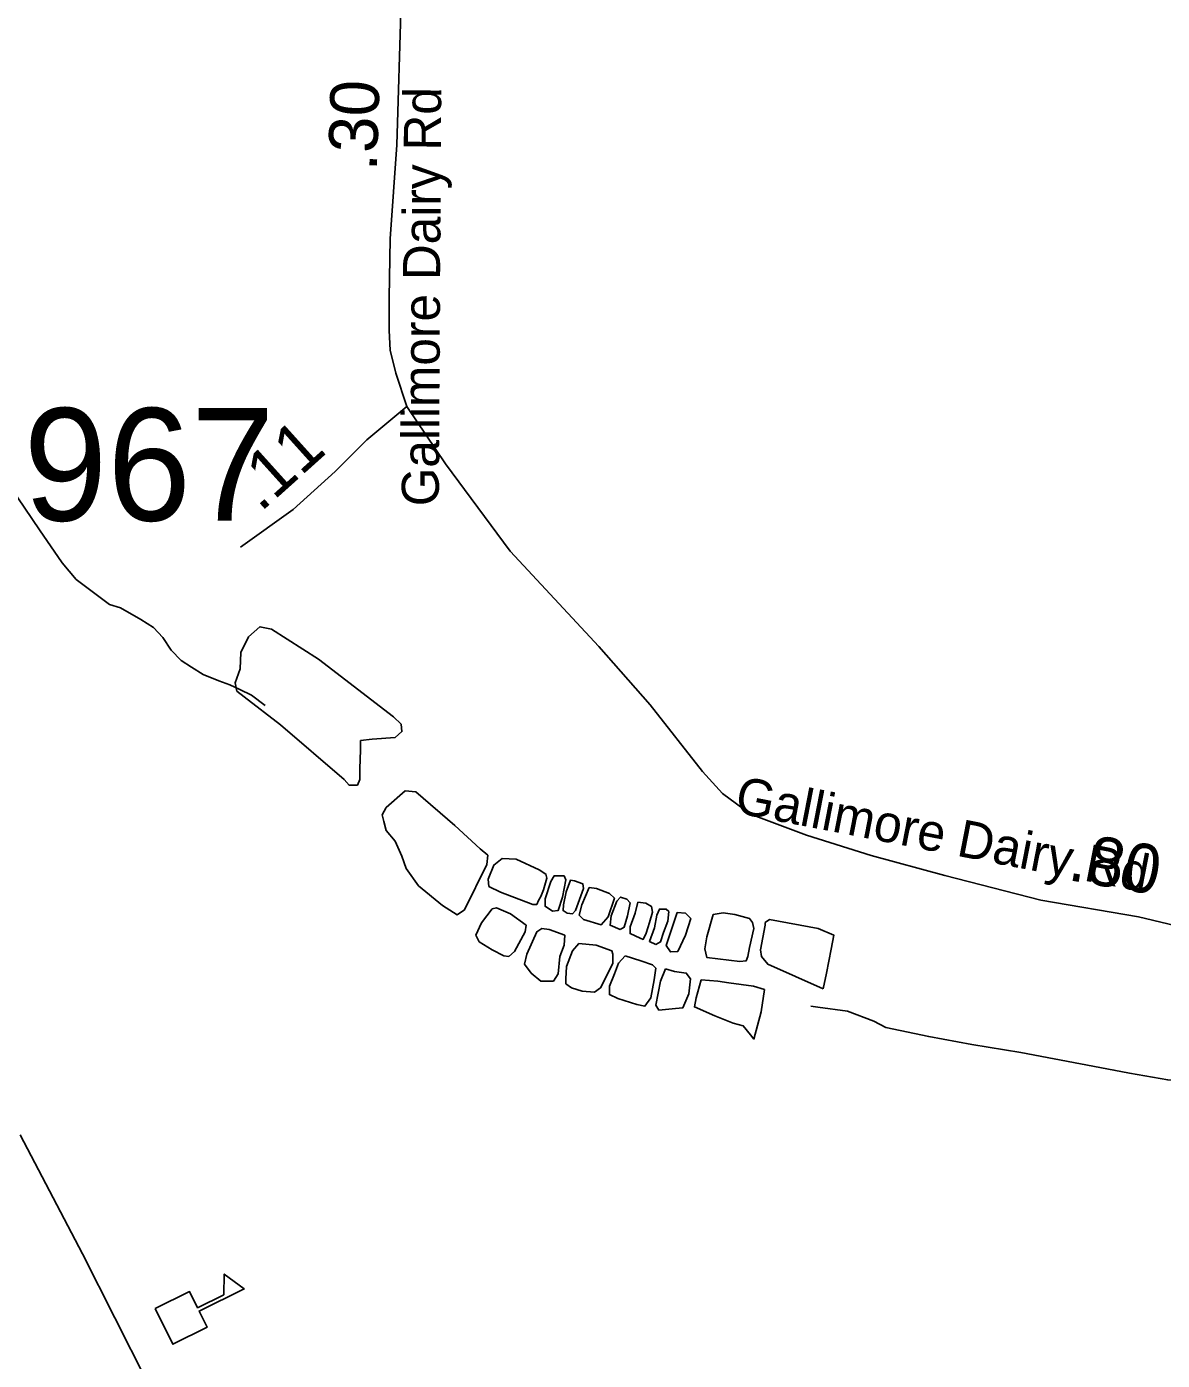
# Model space of a CAD drawing. Extents: x 1662474 to 1856135, y 779280 to 917889.
# Drawn here: x 1707768 to 1710675, y 843071 to 846485 of the extents above; entities that cross this region are included whole.
import ezdxf

# ---------------------------------------------------------------- set-up
doc = ezdxf.new("R2010")
doc.units = 0
for name, color, linetype in [('Cogo Default Point CELL', 7, 'Continuous'), ('Exist Cultural Educational Facility High CELL', 7, 'Continuous'), ('Exist Hydrographic Misc Water Feature', 7, 'Continuous'), ('Exist Hydrographic Pond Under 1500 Sq Ft', 7, 'Continuous'), ('Exist Road Secondary Mileage Tenths English Label', 7, 'Continuous'), ('Exist Road Secondary Type 51 Attributed', 7, 'Continuous'), ('Exist Road Secondary Type 51 Label', 7, 'Continuous'), ('Prop DGN Element Guardrail', 7, 'Continuous')]:
    doc.layers.add(name, color=color, linetype=linetype)

msp = doc.modelspace()

# ---------------------------------------------------------------- linework, layer by layer
at = {"layer": 'Exist Cultural Educational Facility High CELL'}
msp.add_lwpolyline([(1708097.5, 843203.7), (1708185.3, 843247.1), (1708205.7, 843205.8), (1708273, 843239), (1708273.9, 843292), (1708325.2, 843254.1), (1708209.9, 843197.2), (1708230.3, 843155.9), (1708142.5, 843112.6)], close=True, dxfattribs=at)
at = {"layer": 'Exist Hydrographic Misc Water Feature'}
for points in [[(1707725.9, 845307.8), (1707801.5, 845197.1), (1707859.1, 845113), (1707895, 845070.5), (1707980.8, 845006.4), (1708008.7, 844997.6), (1708060.6, 844967.8), (1708092.8, 844947.5), (1708116.5, 844921.5), (1708138.2, 844889.1), (1708164.2, 844863.1), (1708190.1, 844845.3), (1708220.1, 844826.6), (1708260, 844811.1), (1708288.1, 844800.6), (1708314.1, 844788.6), (1708344, 844774.1), (1708378.8, 844747.9)], [(1709775.5, 843977.7), (1709793.3, 843975.7), (1709869.3, 843965.1), (1709937.1, 843939.1), (1709967.3, 843922.9), (1710077.4, 843900.1), (1710187.3, 843879.9), (1710313.3, 843859.2), (1710551.3, 843814.2), (1710591.4, 843806), (1710689.2, 843789.2), (1710733.2, 843785.1), (1710881.5, 843776.3), (1710947.5, 843774.1), (1711025.6, 843771.7), (1711081.6, 843771.4), (1711189.9, 843779), (1711398.3, 843846.2), (1711438.4, 843861.8), (1711474.5, 843877.4), (1711488.6, 843884.6)]]:
    msp.add_lwpolyline(points, dxfattribs=at)
at = {"layer": 'Exist Hydrographic Pond Under 1500 Sq Ft'}
for points in [[(1708581, 844558.4), (1708418.3, 844697.7), (1708325.4, 844769.5), (1708306.4, 844784.3), (1708302.1, 844805.4), (1708314.8, 844841.3), (1708316.9, 844883.5), (1708335.9, 844923.6), (1708365.5, 844949), (1708395.1, 844942.6), (1708515.5, 844866.6), (1708707.7, 844718.8), (1708726.7, 844699.8), (1708728.9, 844680.8), (1708712, 844666), (1708652.8, 844661.8), (1708623.2, 844657.6), (1708623.2, 844634.4), (1708621.1, 844585.8), (1708621.1, 844558.4), (1708614.8, 844543.6), (1708593.7, 844543.6), (1708581, 844558.4)], [(1708688.7, 844486.6), (1708737.3, 844528.8), (1708764.8, 844526.7), (1708864, 844440.1), (1708929.5, 844381), (1708948.5, 844364.1), (1708946.4, 844340.9), (1708889.4, 844224.8), (1708870.4, 844212.1), (1708832.4, 844235.3), (1708771.1, 844286), (1708739.4, 844330.3), (1708728.9, 844362), (1708712, 844400), (1708688.7, 844427.5), (1708682.4, 844450.7), (1708678.2, 844467.6), (1708688.7, 844486.6)], [(1709063.7, 844237.8), (1708981.3, 844269.5), (1708951.7, 844284.3), (1708949.6, 844303.3), (1708964.4, 844339.2), (1708985.5, 844356.1), (1709021.4, 844354), (1709080.6, 844326.5), (1709097.5, 844316), (1709099.6, 844305.4), (1709091.1, 844275.8), (1709084.8, 844259), (1709078.5, 844248.4), (1709074.2, 844237.8), (1709063.7, 844237.8)], [(1709114.4, 844221), (1709095.4, 844233.6), (1709095.4, 844252.6), (1709110.2, 844297), (1709118.6, 844311.7), (1709144, 844311.7), (1709148.2, 844301.2), (1709139.7, 844256.8), (1709129.2, 844223.1), (1709114.4, 844221)], [(1709173.5, 844222.5), (1709193.6, 844278.8), (1709192.3, 844290.8), (1709170.9, 844298.8), (1709160.1, 844300.2), (1709149.4, 844270.7), (1709142.7, 844237.3), (1709141.4, 844222.5), (1709152.1, 844215.8), (1709165.5, 844214.5), (1709173.5, 844222.5)], [(1709208.4, 844281.4), (1709189.6, 844237.3), (1709182.9, 844210.5), (1709193.6, 844199.8), (1709239.2, 844186.4), (1709256.6, 844206.5), (1709272.7, 844254.7), (1709260.6, 844266.7), (1709227.1, 844278.8), (1709208.4, 844281.4)], [(1709287.4, 844174.3), (1709261.9, 844185), (1709264.6, 844209.1), (1709279.3, 844246.6), (1709288.7, 844257.3), (1709304.8, 844252), (1709312.8, 844242.6), (1709306.1, 844209.1), (1709298.1, 844179.7), (1709287.4, 844174.3)], [(1709017.2, 844117.5), (1709044.7, 844168.2), (1709046.8, 844185.1), (1709006.6, 844214.6), (1708970.7, 844229.4), (1708960.2, 844227.3), (1708932.7, 844191.4), (1708917.9, 844159.7), (1708926.4, 844142.8), (1708960.2, 844121.7), (1708989.7, 844106.9), (1709002.4, 844104.8), (1709017.2, 844117.5)], [(1709338.3, 844151.6), (1709312.8, 844163.6), (1709312.8, 844181), (1709326.2, 844215.8), (1709332.9, 844243.9), (1709353, 844241.3), (1709367.7, 844233.2), (1709370.4, 844218.5), (1709362.4, 844191.7), (1709354.3, 844165), (1709346.3, 844148.9), (1709338.3, 844151.6)], [(1709378.5, 844135.5), (1709362.4, 844143.6), (1709375.8, 844178.4), (1709381.1, 844210.5), (1709387.8, 844226.5), (1709405.2, 844226.5), (1709411.9, 844219.9), (1709409.3, 844195.8), (1709398.5, 844166.3), (1709390.5, 844142.2), (1709378.5, 844135.5)], [(1709433, 844217.5), (1709405.2, 844132.8), (1709416, 844116.8), (1709434.7, 844118.1), (1709454.8, 844159.6), (1709468.2, 844202.5), (1709454.8, 844215.8), (1709433, 844217.5)], [(1709593.5, 844092.2), (1709509, 844102.7), (1709504.3, 844124.8), (1709509, 844155.5), (1709525.9, 844212.5), (1709551.2, 844217.2), (1709580.8, 844212.5), (1709618.8, 844201.9), (1709626.2, 844191.7), (1709629.4, 844176.6), (1709618.8, 844128), (1709614.6, 844104.8), (1709610.4, 844094.3), (1709593.5, 844092.2)], [(1709806.9, 844022.5), (1709665.3, 844085.8), (1709649, 844104.7), (1709646.3, 844121.7), (1709659, 844185.1), (1709658.4, 844191.7), (1709669.5, 844199.8), (1709794.2, 844176.6), (1709834.3, 844159.7), (1709828, 844123.8), (1709815.3, 844062.6), (1709806.9, 844022.5)], [(1709146.1, 844159.7), (1709105.9, 844174.5), (1709086.9, 844176.6), (1709074.2, 844168.2), (1709048.9, 844111.2), (1709042.6, 844085.8), (1709059.5, 844062.6), (1709084.8, 844041.5), (1709116.5, 844041.5), (1709129.2, 844060.5), (1709133.4, 844104.8), (1709144, 844134.4), (1709146.1, 844159.7)], [(1709182, 844138.6), (1709165.1, 844119.6), (1709150.3, 844079.5), (1709148.2, 844047.8), (1709148.2, 844035.1), (1709163, 844024.6), (1709190.4, 844016.1), (1709222.1, 844014), (1709236.9, 844024.6), (1709249.6, 844049.9), (1709268.6, 844087.9), (1709268.6, 844111.2), (1709266.5, 844119.6), (1709226.3, 844134.4), (1709182, 844138.6)], [(1709300.3, 844106.9), (1709283.4, 844087.9), (1709272.8, 844060.5), (1709260.1, 844028.8), (1709260.1, 844007.7), (1709281.3, 843997.1), (1709329.9, 843982.4), (1709351, 843978.1), (1709365.8, 843999.2), (1709374.2, 844045.7), (1709378.4, 844075.3), (1709370, 844083.7), (1709340.4, 844094.3), (1709300.3, 844106.9)], [(1709403.8, 844073.1), (1709391.1, 844041.5), (1709378.4, 843980.2), (1709386.9, 843967.6), (1709429.1, 843971.8), (1709448.2, 843973.9), (1709462.9, 844009.8), (1709467.2, 844047.8), (1709456.6, 844062.6), (1709427, 844066.8), (1709403.8, 844073.1)], [(1709494.6, 844045.7), (1709482, 843999.2), (1709477.7, 843976), (1709529.8, 843953.5), (1709576.7, 843934.7), (1709602.4, 843927.5), (1709621.4, 843904.2), (1709629.8, 843893.7), (1709648.2, 843963.4), (1709656.7, 844020.4), (1709629.2, 844028.8), (1709566, 844037.8), (1709537.8, 844041.8), (1709494.6, 844045.7)]]:
    msp.add_lwpolyline(points, dxfattribs=at)
at = {"layer": 'Exist Road Secondary Type 51 Attributed'}
for points in [[(1708741.5, 845512.8), (1708713.1, 845598.1), (1708699.1, 845656.9), (1708696.3, 845707.3), (1708696.3, 845791.3), (1708699.1, 845942.5), (1708715.9, 846183.3), (1708727.1, 846550.1), (1708724.1, 846674.8), (1708714.4, 846732.3), (1708698.8, 846784.6), (1708665.4, 846865.5), (1708618.9, 846957.2)], [(1708741.5, 845512.8), (1708638.9, 845427.3), (1708558, 845346.5), (1708450.2, 845249.5), (1708315.4, 845152.5)], [(1710746.4, 844174.9), (1710614.6, 844206.2), (1710363.9, 844249.3), (1710118.3, 844312.1), (1709930, 844363.9), (1709764.6, 844415.7), (1709621, 844469.5), (1709549.7, 844522.1), (1709497.9, 844578.6), (1709364.5, 844749.6), (1709232.7, 844898.7), (1709006.3, 845142.3), (1708840.6, 845366), (1708741.5, 845512.8)], [(1707751.9, 843648.3), (1707911.3, 843343.7), (1708077.1, 843016), (1708145.6, 842868.6), (1708223.4, 842716.8)]]:
    msp.add_lwpolyline(points, dxfattribs=at)

# ---------------------------------------------------------------- texts
at = {"layer": 'Cogo Default Point CELL'}
msp.add_text('1967', height=288, dxfattribs=at).set_placement((1707546.4, 845220.8))
at = {"layer": 'Exist Road Secondary Mileage Tenths English Label'}
for s, rotation, p in [('.30', 88.2499, (1708664.6, 846114.7)), ('.11', 41.9677, (1708366.7, 845240.6))]:
    msp.add_text(s, height=125, rotation=rotation, dxfattribs=at).set_placement(p)
at = {"layer": 'Exist Road Secondary Type 51 Label'}
for rotation, p in [(89.6689, (1708823.3, 845257.4)), (348.9885, (1709577.6, 844474))]:
    msp.add_text('Gallimore Dairy Rd', height=95, rotation=rotation, dxfattribs=at).set_placement(p)
at = {"layer": 'Prop DGN Element Guardrail'}
msp.add_text('.80', height=125, rotation=350.2456, dxfattribs=at).set_placement((1710430.5, 844301.3))

doc.saveas('drawing.dxf')
